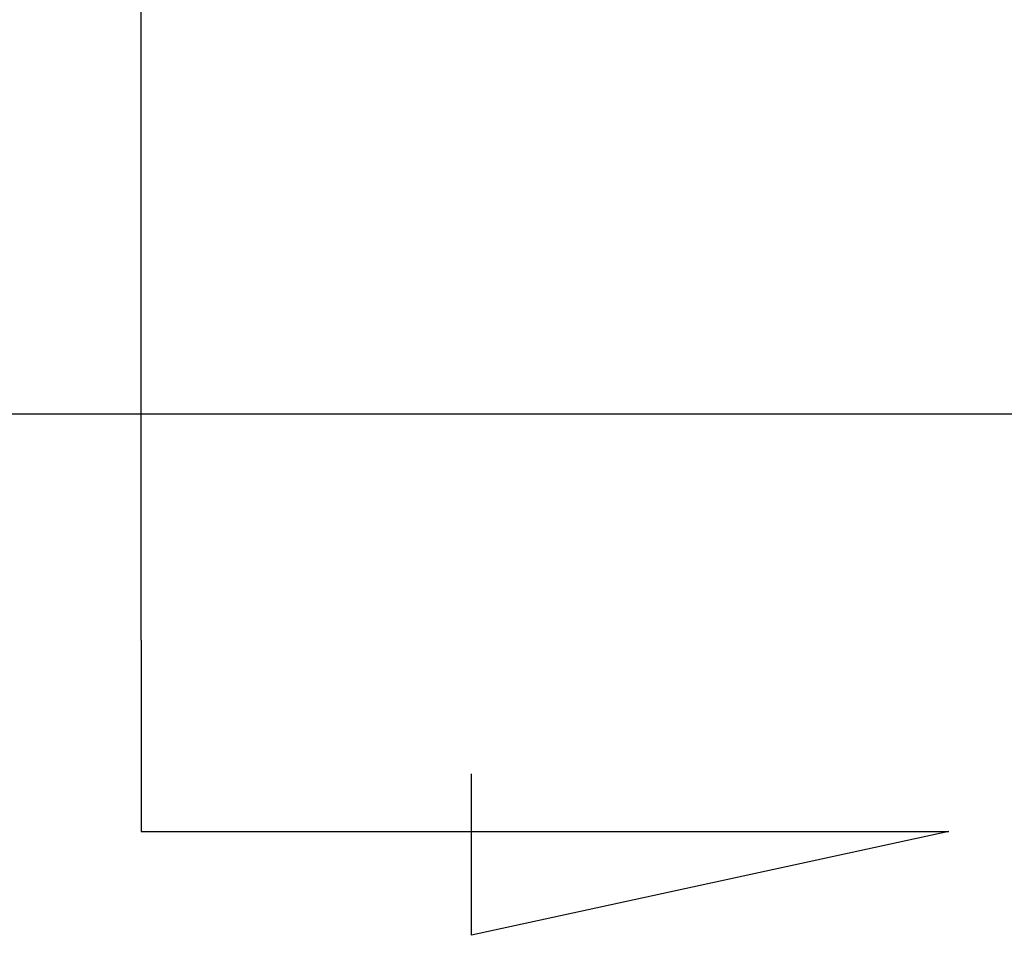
# Model space of a CAD drawing. Header units: millimetres. Extents: x -257 to 3135, y -1556 to 860.
# Tile 624 of 633: x 1343 to 1357, y -263 to -251. Entities that reach past the tile are written whole.
import ezdxf

# ---------------------------------------------------------------- set-up
doc = ezdxf.new("R2010")
doc.units = ezdxf.units.MM
doc.layers.get('0').update_dxf_attribs({"linetype": 'CONTINUOUS'})

msp = doc.modelspace()

# ---------------------------------------------------------------- linework, layer by layer
for p, q in [((1345.108, -259.208), (1345.108, -199.322)), ((1345.108, -259.208), (1345.108, -261.844)), ((1349.668, -263.278), (1349.668, -261.049)), ((1345.108, -261.844), (1356.256, -261.844)), ((1356.256, -261.844), (1349.668, -263.278))]:
    msp.add_line(p, q)
at = {"linetype": 'Continuous'}
msp.add_line((1418.556, -256.092), (1341.258, -256.092), dxfattribs=at)

doc.saveas('drawing.dxf')
